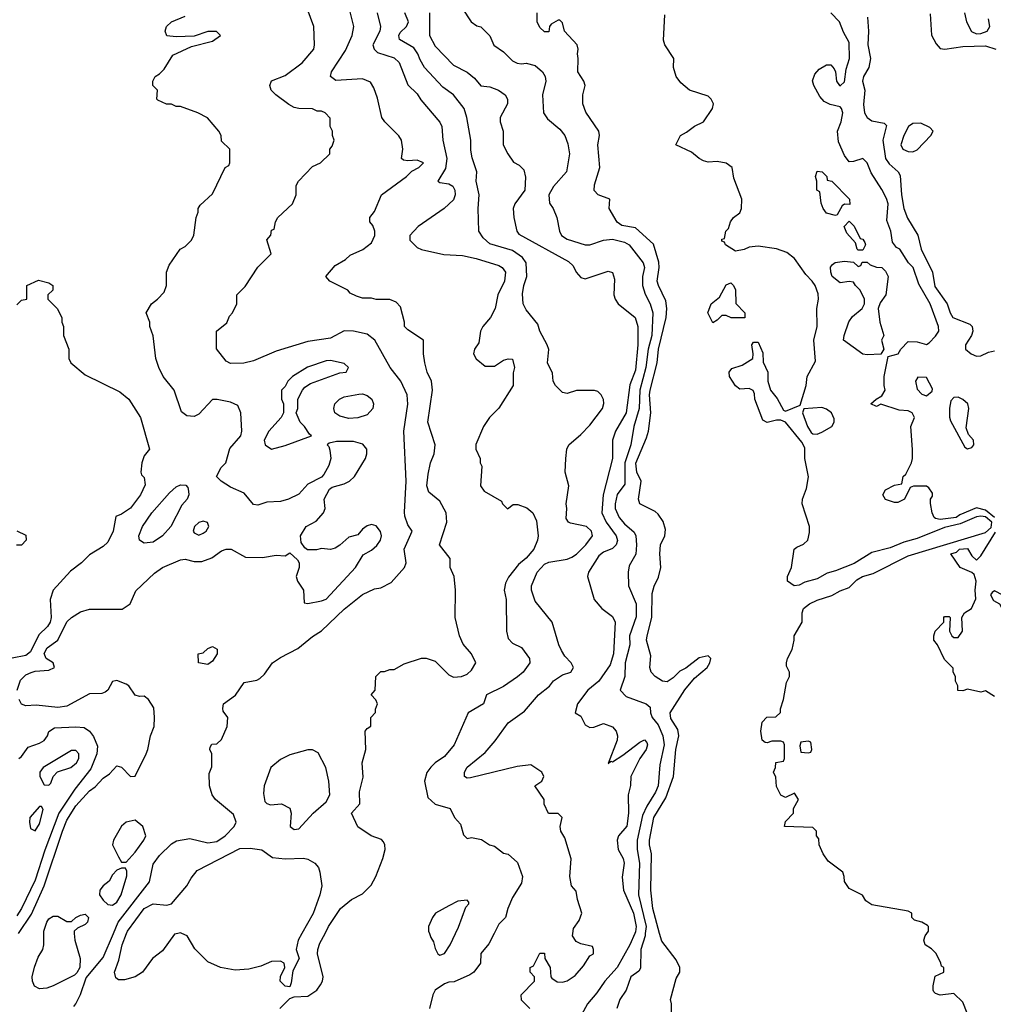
# Model space of a CAD drawing. Header units: inches. Extents: x 2348341 to 2479810, y 460419 to 613669.
# Tile 284 of 656: x 2352783 to 2357064, y 559688 to 564020. Entities that reach past the tile are written whole.
import ezdxf

# ---------------------------------------------------------------- set-up
doc = ezdxf.new("R2010")
doc.units = ezdxf.units.IN
doc.header["$MEASUREMENT"] = 0
doc.layers.add('C3555', color=7, linetype='Continuous')
doc.layers.add('C3556', color=7, linetype='Continuous')

msp = doc.modelspace()

# ---------------------------------------------------------------- linework, layer by layer
at = {"layer": 'C3555', "color": 2}
for points, elevation in [([(2353022.7, 560000), (2353024.9, 559970), (2353048, 559890), (2353046.8, 559850), (2353033.7, 559826.3), (2353023, 559817), (2352930, 559769.3), (2352901.1, 559758.9), (2352870, 559757), (2352847.6, 559767.6), (2352838.4, 559790), (2352837.6, 559810), (2352848, 559852), (2352863.6, 559896.4), (2352884, 559930), (2352888.7, 559950), (2352888.9, 560000)], 90), ([(2353021.2, 559678.8), (2353029.5, 559690.5), (2353050, 559732), (2353074.5, 559805.5), (2353150, 559894), (2353194.7, 560000)], 90), ([(2353477.3, 560000), (2353463, 559997), (2353410, 559924), (2353366, 559890), (2353322, 559830), (2353290.9, 559809.1), (2353243.6, 559796.4), (2353216.4, 559796.4), (2353204.7, 559804.7), (2353199, 559830), (2353218, 559882), (2353233.6, 559950), (2353252.5, 560000)], 86), ([(2354023.7, 560000), (2354006.8, 559970), (2353998, 559930), (2354011, 559890), (2353983.6, 559836.4), (2353976.9, 559783.1), (2353970, 559766), (2353950, 559768), (2353928, 559790), (2353929, 559811), (2353948, 559850), (2353946, 559870), (2353930, 559878), (2353890, 559877.2), (2353843.4, 559856.6), (2353790, 559842.7), (2353730, 559839.3), (2353666, 559850), (2353610, 559875.3), (2353552.9, 559932.9), (2353519, 559990), (2353496.1, 560000)], 86), ([(2353926, 559670), (2353970, 559714), (2353990, 559722), (2354050, 559724.7), (2354089.1, 559750.9), (2354105.6, 559774.4), (2354114, 559790), (2354117.2, 559810), (2354092.7, 559910), (2354093.2, 559930), (2354102.5, 559957.5), (2354125.2, 560000)], 86), ([(2354869, 560000), (2354845.6, 559954.4), (2354810, 559912), (2354809, 559870), (2354779, 559830), (2354762.5, 559817.5), (2354692.5, 559787.5), (2354670, 559786), (2354650, 559778.8), (2354609, 559750), (2354599, 559730), (2354584, 559670)], 82), ([(2354584.2, 560000), (2354590, 559982), (2354602.8, 559962.8), (2354610, 559934), (2354622, 559910), (2354630, 559904.7), (2354650, 559912), (2354675.3, 559950), (2354699.3, 560000)], 86), ([(2355026, 559670), (2354990, 559706), (2354988, 559730), (2355046, 559790), (2355046, 559810), (2355028, 559830), (2355028, 559850), (2355042, 559858), (2355070, 559914), (2355090, 559914), (2355092, 559890), (2355116, 559850), (2355118, 559810), (2355122.8, 559802.8), (2355146.8, 559786.8), (2355170, 559786), (2355190, 559791.3), (2355224.7, 559815.3), (2355262, 559858), (2355290, 559902), (2355306, 559910), (2355306, 559930), (2355302, 559942), (2355250, 559954), (2355230, 559965.2), (2355214, 559990), (2355215.2, 560000)], 78), ([(2355487, 560000), (2355466.3, 559950), (2355410, 559850.7), (2355355.1, 559790), (2355320.5, 559739.5), (2355279, 559690), (2355220.1, 559579.9)], 74), ([(2355533.7, 560000), (2355532.6, 559990), (2355514, 559930), (2355512.3, 559847.7), (2355505.6, 559834.4), (2355469.5, 559810), (2355449.5, 559750.5), (2355421.2, 559710), (2355409.2, 559670)], 70), ([(2355648.7, 559650), (2355648.7, 559690), (2355644, 559710), (2355670, 559802), (2355685.2, 559830), (2355686, 559850), (2355670, 559884), (2355606, 559966), (2355596.7, 560000)], 66), ([(2357070, 559475.3), (2357030, 559488), (2357009.1, 559509.1), (2356994, 559550), (2356953.2, 559610), (2356948.7, 559650), (2356930, 559698), (2356890, 559735.3), (2356830.9, 559729.1), (2356810, 559735.3), (2356803.2, 559743.2), (2356799, 559750), (2356799, 559770), (2356808.4, 559811.6), (2356846, 559830), (2356846, 559850), (2356836.4, 559856.4), (2356834, 559870), (2356812.5, 559912.5), (2356792.5, 559932.5), (2356764, 559950), (2356759, 559970), (2356765.2, 559990), (2356772.1, 560000)], 62)]:
    msp.add_lwpolyline(points, dxfattribs=dict(at, elevation=elevation))
at = {"layer": 'C3556', "color": 2}
for points, elevation in [([(2353194.7, 560000), (2353215.8, 560050), (2353352.9, 560227.1), (2353370, 560304.7), (2353397.1, 560342.9), (2353450, 560394), (2353471.8, 560408.2), (2353530, 560418.4), (2353610, 560399.5), (2353650, 560404.9), (2353686.6, 560430), (2353726, 560470), (2353734, 560490), (2353722.7, 560522.7), (2353643.7, 560590), (2353629.4, 560610), (2353617.2, 560650), (2353616.4, 560703.6), (2353627.3, 560732.7), (2353628, 560750), (2353628, 560790), (2353618, 560810), (2353620.4, 560819.6), (2353627.3, 560832.7), (2353650, 560834), (2353670, 560854), (2353695.3, 560910), (2353698, 560950), (2353678, 560978), (2353675.3, 560990), (2353679, 561010), (2353732, 561048), (2353770, 561104.7), (2353825.6, 561114.4), (2353838.6, 561121.4), (2353858.6, 561141.4), (2353894, 561190), (2353930, 561214.8), (2354005.6, 561254.4), (2354070, 561306.8), (2354110, 561330.8), (2354210, 561426.8), (2354290, 561490.8), (2354343.2, 561516.8), (2354370, 561521), (2354416.5, 561543.5), (2354475.3, 561610), (2354482, 561630), (2354473.2, 561690), (2354508, 561770), (2354490, 561798), (2354475.5, 561835.5), (2354474.2, 561854.2), (2354482, 561990), (2354472, 562210), (2354489.3, 562329.3), (2354486, 562370), (2354458, 562430), (2354412, 562490), (2354344, 562610), (2354310, 562637), (2354250, 562649.5), (2354210, 562651.8), (2354150, 562618.4), (2354050, 562603.7), (2353910, 562561.2), (2353810, 562519), (2353768.4, 562508.4), (2353710, 562508), (2353690, 562518), (2353648.4, 562571.6), (2353648, 562650), (2353692.9, 562687.1), (2353704.7, 562715.3), (2353718, 562730), (2353738, 562770), (2353738, 562810), (2353773.6, 562846.4), (2353830, 562932), (2353888, 562990), (2353868.9, 563051.1), (2353887.3, 563072.7), (2353890, 563094), (2353902, 563098), (2353908, 563130), (2353918, 563150), (2353982, 563210), (2353998, 563250), (2353998, 563290), (2354008, 563310), (2354070, 563374), (2354106, 563390), (2354146, 563430), (2354146, 563450), (2354156.4, 563463.6), (2354166, 563490), (2354158, 563510), (2354158, 563530), (2354148, 563550), (2354147.3, 563587.3), (2354126, 563610), (2354110, 563618), (2354090, 563618), (2354070, 563628), (2354010, 563628.7), (2353990, 563634), (2353966.3, 563646.3), (2353908.7, 563690), (2353888.7, 563710), (2353882, 563730), (2353890, 563751.3), (2353950, 563774), (2354024, 563830), (2354075.3, 563890), (2354079, 563910), (2354075.3, 563990), (2354036.5, 564096.5)], 90), ([(2354125.2, 560000), (2354141.2, 560030), (2354194, 560110), (2354242, 560150), (2354290, 560174.8), (2354327.5, 560212.5), (2354349.4, 560250), (2354379.3, 560330), (2354389, 560370), (2354388.7, 560390), (2354383.1, 560403.1), (2354374, 560414), (2354328, 560430), (2354270, 560468.7), (2354242, 560530), (2354278, 560570), (2354276.4, 560623.6), (2354292.7, 560687.3), (2354289.3, 560750.7), (2354304, 560810), (2354302, 560890), (2354310, 560902), (2354327.3, 560912.7), (2354326, 560950), (2354347.3, 560972.7), (2354347.3, 560987.3), (2354355.3, 561010), (2354348.4, 561028.4), (2354328, 561050), (2354346, 561070), (2354348, 561130), (2354370, 561152), (2354387.3, 561152.7), (2354410, 561162), (2354430, 561162), (2354473.6, 561186.4), (2354550, 561211.3), (2354570, 561211.3), (2354610, 561198), (2354670, 561138), (2354690, 561128), (2354726, 561130), (2354750, 561141), (2354770, 561158), (2354788.7, 561190), (2354768.7, 561230), (2354732.3, 561272.3), (2354717.2, 561310), (2354697.2, 561390), (2354699, 561510), (2354693.2, 561570), (2354675.3, 561610), (2354675.3, 561650), (2354629.2, 561710), (2354660.7, 561810), (2354657.6, 561850), (2354630, 561901.2), (2354582, 561942), (2354572.7, 561970), (2354578.9, 562021.1), (2354589.3, 562070), (2354605.2, 562110), (2354609.1, 562149.1), (2354577.2, 562250), (2354597.2, 562390), (2354594, 562430), (2354574, 562470), (2354564, 562510), (2354558, 562550), (2354558, 562610), (2354490, 562655.3), (2354475.3, 562670), (2354475.3, 562690), (2354457.2, 562757.2), (2354438, 562778), (2354410, 562788.7), (2354350, 562789), (2354330, 562795.3), (2354290, 562795.3), (2354263.1, 562803.1), (2354236.4, 562816.4), (2354226, 562830), (2354146, 562870), (2354128.7, 562890), (2354170, 562938), (2354215.5, 562964.5), (2354236, 562984), (2354291.5, 563008.5), (2354330, 563038.8), (2354344.5, 563070), (2354343.7, 563090), (2354334.8, 563114.8), (2354322, 563130), (2354322, 563150), (2354343.3, 563176.7), (2354374, 563250), (2354484, 563330), (2354506.3, 563353.7), (2354538, 563370), (2354558, 563390), (2354530, 563402), (2354490, 563399), (2354470, 563402), (2354462, 563410), (2354467, 563450), (2354461.2, 563490), (2354449.4, 563509.4), (2354388.7, 563570), (2354375.3, 563590), (2354355.5, 563675.5), (2354340.2, 563720.2), (2354325.2, 563745.2), (2354290, 563759.3), (2354173.2, 563753.2), (2354148.7, 563770), (2354153.2, 563790), (2354215.1, 563884.9), (2354245.1, 563950), (2354252, 563990), (2354226.6, 564090)], 86), ([(2354728.7, 564070), (2354768, 564010), (2354793.2, 563993.2), (2354810, 563988.7), (2354849.5, 563949.5), (2354868.3, 563908.3), (2354910, 563878), (2354950, 563839), (2354970, 563829.3), (2354990, 563826), (2355010, 563829.3), (2355050, 563818), (2355081.2, 563790), (2355092.7, 563770), (2355096, 563750), (2355081.2, 563690), (2355086, 563610), (2355104.1, 563584.1), (2355158.3, 563538.3), (2355179.3, 563510), (2355193.6, 563473.6), (2355200.7, 563430), (2355187, 563350), (2355130, 563286.8), (2355109.4, 563250), (2355112.9, 563212.9), (2355129, 563190), (2355145.2, 563150), (2355156, 563090), (2355165.2, 563070), (2355190, 563054.5), (2355270, 563029.6), (2355290.4, 563029.6), (2355350.4, 563049.6), (2355390, 563054.7), (2355441.7, 563041.7), (2355462.7, 563030), (2355524.5, 562950), (2355529.6, 562930), (2355521.6, 562890), (2355520.7, 562850), (2355533.1, 562813.1), (2355555.1, 562770), (2355566.3, 562730), (2355562, 562630), (2355545.8, 562570), (2355535.8, 562490), (2355509.8, 562390), (2355507.4, 562310), (2355483.1, 562230), (2355469.7, 562150), (2355443.5, 562070), (2355444, 561976), (2355410, 561931), (2355400.5, 561890), (2355401.3, 561870), (2355418.7, 561830), (2355441.8, 561801.8), (2355484.9, 561764.9), (2355491.5, 561750), (2355495.1, 561710), (2355491.5, 561668.5), (2355463.3, 561616.7), (2355458.4, 561590), (2355459.5, 561530), (2355493, 561450), (2355493.1, 561393.1), (2355464.7, 561310), (2355465.6, 561270), (2355445.7, 561190), (2355444.2, 561130), (2355422.7, 561070), (2355450, 561042.7), (2355538, 561010), (2355555.5, 560995.5), (2355557.2, 560970), (2355564, 560950), (2355590, 560917.2), (2355611.5, 560870), (2355617.4, 560830), (2355598.3, 560741.7), (2355589.7, 560650), (2355578.9, 560621.1), (2355540.3, 560559.7), (2355520.7, 560519.3), (2355498.5, 560410), (2355498.5, 560370), (2355508.6, 560310), (2355504.2, 560170), (2355537.2, 560030), (2355533.7, 560000)], 70), ([(2352771.6, 561070), (2352785.5, 561114.5), (2352810, 561137.6), (2352832.2, 561147.8), (2352850, 561153.4), (2352910, 561158.4), (2352936, 561170), (2352929, 561190), (2352899.3, 561210), (2352890, 561231.3), (2352903.8, 561256.2), (2352949.6, 561290.4), (2352990, 561371), (2353010, 561390.8), (2353050, 561414.8), (2353090, 561426.8), (2353233.2, 561426.8), (2353268, 561450), (2353292.9, 561507.1), (2353375.6, 561584.4), (2353410, 561610.5), (2353490, 561644), (2353510, 561647.3), (2353550, 561636.3), (2353584.1, 561635.9), (2353627, 561653), (2353670, 561682.8), (2353690, 561690.6), (2353712, 561690), (2353775.3, 561655.3), (2353850, 561654), (2353910, 561664.7), (2353950, 561662), (2353970, 561674), (2354003.6, 561643.6), (2354011.1, 561631.1), (2354011, 561610), (2353998, 561570), (2354004.7, 561550), (2354031.3, 561510), (2354034, 561454), (2354050, 561452), (2354110, 561462.8), (2354130, 561471), (2354259, 561610), (2354293.6, 561666.4), (2354330, 561686.8), (2354353.6, 561706.4), (2354369.2, 561730), (2354373.2, 561750), (2354369.1, 561769.1), (2354350, 561794), (2354330, 561799), (2354310, 561794), (2354290, 561779), (2354270, 561754), (2354230, 561744), (2354190, 561708.7), (2354170, 561695.3), (2354150, 561689), (2354110, 561694), (2354088.4, 561688.4), (2354048.4, 561688.4), (2354036.4, 561696.4), (2354020.4, 561720.4), (2354018, 561750), (2354042, 561790), (2354085.6, 561814.4), (2354119, 561850), (2354125.2, 561870), (2354121.2, 561910), (2354144.7, 561955.3), (2354156.5, 561963.5), (2354210, 561978), (2354233.2, 561990), (2354255.1, 562010), (2354302.7, 562090), (2354309.2, 562110), (2354309, 562130), (2354292, 562152), (2354250, 562163.7), (2354175.3, 562164.7), (2354143.6, 562156.4), (2354134, 562150), (2354142, 562142), (2354146.4, 562126.4), (2354150.5, 562089.5), (2354141.6, 562058.4), (2354120.7, 562019.3), (2354110, 562008), (2354050, 561977.2), (2354010, 561932.7), (2353964.7, 561910), (2353930, 561900.7), (2353870, 561898), (2353830, 561883.7), (2353810, 561886.6), (2353770, 561937.2), (2353710, 561964), (2353668, 561990), (2353648, 562010), (2353668.7, 562050), (2353689, 562070), (2353706.8, 562133.2), (2353755.3, 562190), (2353759, 562210), (2353755.3, 562290), (2353742, 562322), (2353710, 562337.2), (2353651.1, 562348.9), (2353630, 562348.7), (2353570, 562284), (2353550, 562274), (2353518, 562278), (2353494.6, 562294.6), (2353462, 562390), (2353414, 562450), (2353394, 562490), (2353381.2, 562530), (2353368.9, 562628.9), (2353355.3, 562670), (2353355.3, 562690), (2353338, 562730), (2353362, 562770), (2353388.7, 562790), (2353418, 562822), (2353428.7, 562850), (2353428, 562910), (2353440.4, 562939.6), (2353488.9, 563011.1), (2353510, 563022), (2353538, 563050), (2353548.4, 563071.6), (2353558, 563150), (2353567.3, 563172.7), (2353568, 563190), (2353576.4, 563203.6), (2353630, 563254), (2353686, 563370), (2353702, 563378), (2353706, 563390), (2353706, 563450), (2353670, 563486), (2353668, 563510), (2353658, 563530), (2353608.4, 563588.4), (2353566, 563610), (2353490, 563638), (2353470, 563638), (2353450, 563648), (2353428.4, 563648.4), (2353390, 563666), (2353386, 563670), (2353388, 563710), (2353368, 563730), (2353368, 563750), (2353378, 563770), (2353398, 563782), (2353417.6, 563802.4), (2353456.5, 563863.5), (2353538, 563902), (2353630, 563926), (2353666, 563950), (2353648, 563968), (2353610, 563968.7), (2353550, 563948), (2353470, 563944), (2353429.2, 563949.2), (2353422, 563970), (2353428.7, 563990), (2353450, 564011.3), (2353510, 564036)], 94), ([(2354354.5, 564050), (2354369.6, 563990), (2354365.6, 563970), (2354336.2, 563910), (2354340.9, 563890), (2354356.1, 563876.1), (2354430, 563851.6), (2354451.3, 563831.3), (2354490, 563734), (2354530, 563694), (2354547.2, 563667.2), (2354630, 563568.7), (2354639.3, 563550), (2354643.7, 563490), (2354661.3, 563410), (2354654.7, 563365.3), (2354622, 563310), (2354630, 563304), (2354670, 563298), (2354687.2, 563287.2), (2354696.2, 563270), (2354697.6, 563250), (2354690, 563226.8), (2354649, 563190), (2354535.3, 563110), (2354498, 563070), (2354498, 563050), (2354530, 563018), (2354549, 563009), (2354647, 562987), (2354730, 562982.9), (2354789.6, 562969.6), (2354890, 562938), (2354904, 562930), (2354919.3, 562910), (2354914.5, 562870), (2354885.2, 562810), (2354874, 562750), (2354853.2, 562710), (2354819, 562670), (2354809, 562650), (2354802, 562598), (2354782, 562570), (2354778, 562550), (2354790, 562528), (2354830, 562495.3), (2354870, 562495.3), (2354910, 562522), (2354930, 562528), (2354950, 562526), (2354959, 562490), (2354952.9, 562467.1), (2354952.3, 562410), (2354890, 562311.3), (2354848.7, 562270), (2354822, 562230), (2354789, 562151), (2354788.7, 562130), (2354808, 562090), (2354808, 562070), (2354815.3, 562055.3), (2354809, 561970), (2354825.2, 561945.2), (2354902, 561902), (2354906, 561890), (2354928.4, 561868.4), (2354952.7, 561887.3), (2354972.7, 561887.3), (2355012.1, 561872.1), (2355039, 561850), (2355054.8, 561814.8), (2355062, 561750), (2355059.5, 561730), (2355042.9, 561690), (2355010, 561650.5), (2354976.2, 561623.8), (2354932.3, 561567.7), (2354919.3, 561540.7), (2354913.2, 561510), (2354921.2, 561470), (2354922.7, 561330), (2354930, 561298), (2354950, 561277.2), (2354990, 561258), (2355024, 561210), (2355025.2, 561190), (2354996, 561150), (2354971.5, 561128.5), (2354910, 561086.8), (2354835.3, 561050), (2354822, 561010), (2354755.3, 560970), (2354692.7, 560830), (2354650, 560778.8), (2354609.4, 560750.6), (2354590, 560731.3), (2354572.5, 560707.5), (2354562.7, 560670), (2354578, 560598), (2354610, 560569.2), (2354675.3, 560550), (2354695.3, 560510), (2354721.2, 560481.2), (2354734.6, 560434.6), (2354750, 560418), (2354770, 560422), (2354812.9, 560412.9), (2354848.7, 560390), (2354870, 560384), (2354910, 560354), (2354930, 560349), (2354972.3, 560312.3), (2354993.2, 560250), (2354990, 560222), (2354950, 560158), (2354929.4, 560110), (2354919, 560070), (2354890, 560041), (2354869, 560000)], 82), ([(2355215.2, 560000), (2355218, 560022), (2355243.1, 560056.9), (2355255.3, 560090), (2355235.3, 560150), (2355230, 560186), (2355208.7, 560210), (2355202, 560250), (2355208.4, 560328.4), (2355180.2, 560420.2), (2355162, 560450), (2355159, 560470), (2355168, 560510), (2355150, 560528), (2355107.3, 560527.3), (2355088.9, 560568.9), (2355088.7, 560590), (2355048, 560650), (2355078, 560670), (2355088, 560690), (2355078, 560710), (2355030, 560741.2), (2354970, 560734.5), (2354765.2, 560685.2), (2354750, 560684), (2354738, 560690), (2354739, 560710), (2354750, 560731), (2354830, 560796), (2354873, 560847), (2354930, 560926.8), (2355002.4, 560977.6), (2355064, 561050), (2355112.1, 561087.9), (2355130, 561111), (2355170, 561138), (2355206, 561150), (2355218, 561170), (2355208, 561190), (2355180.2, 561220.2), (2355164.8, 561244.8), (2355153.2, 561270), (2355124, 561370), (2355050, 561462), (2355033.2, 561510), (2355032.7, 561530), (2355058, 561590), (2355090, 561624), (2355110, 561633.4), (2355190, 561646), (2355210, 561655.5), (2355231.1, 561668.9), (2355272.3, 561710), (2355301.2, 561750), (2355297.2, 561770), (2355275.3, 561790), (2355204.5, 561804.5), (2355195.3, 561810), (2355186, 561826), (2355189.3, 561870), (2355186, 561890), (2355197.2, 561970), (2355181.2, 562030), (2355183.7, 562090), (2355189.2, 562130), (2355197.2, 562150), (2355250, 562194.8), (2355290, 562236), (2355346, 562310), (2355352, 562332), (2355349.3, 562349.3), (2355339, 562370), (2355324.7, 562384.7), (2355310, 562389), (2355230.9, 562389.1), (2355190, 562375.1), (2355170, 562379.3), (2355139.3, 562410), (2355129.2, 562430), (2355125.6, 562465.6), (2355104, 562510), (2355108.9, 562568.9), (2355102, 562590), (2355069.3, 562650), (2355061.2, 562681.2), (2355010, 562744), (2354997.2, 562770), (2354993.6, 562813.6), (2354999.3, 562850), (2355012.7, 562890), (2355009.5, 562950), (2354993.9, 562973.9), (2354950, 563005.1), (2354850, 563034.5), (2354820.1, 563060.1), (2354802, 563090), (2354798, 563190), (2354802.7, 563250), (2354789.2, 563310), (2354793.2, 563350), (2354772.5, 563412.5), (2354766, 563446), (2354766.6, 563490), (2354749.4, 563590), (2354737, 563630), (2354690, 563689.4), (2354643.3, 563723.3), (2354562.7, 563810), (2354543, 563843), (2354534, 563870), (2354516.2, 563896.2), (2354452.3, 563932.3), (2354449.4, 563950), (2354456.2, 563963.8), (2354484, 563990), (2354491.8, 564010), (2354476, 564050)], 78), ([(2354585.1, 564050), (2354584, 563950), (2354610, 563904), (2354690, 563819.3), (2354750, 563789.2), (2354783.2, 563763.2), (2354810, 563728.7), (2354850, 563724), (2354888, 563710), (2354918, 563690), (2354928, 563670), (2354928, 563650), (2354895.3, 563590), (2354895.3, 563570), (2354909.2, 563529.2), (2354909.3, 563469.3), (2354928.7, 563430), (2354953.6, 563393.6), (2354979.3, 563379.3), (2354999.3, 563359.3), (2355006.8, 563326.8), (2355003.6, 563270), (2354959.3, 563210), (2354953.2, 563190), (2354956, 563150), (2354969.3, 563090), (2354977, 563077), (2355196.6, 562956.6), (2355217, 562937), (2355229.5, 562909.5), (2355250, 562885.2), (2355270, 562879.3), (2355370, 562914), (2355390, 562908), (2355398.6, 562878.6), (2355396, 562810), (2355401.2, 562790), (2355414, 562770), (2355489.2, 562710), (2355500.7, 562670), (2355501.3, 562590), (2355490, 562478), (2355466.3, 562413.7), (2355449.6, 562290.4), (2355402.7, 562210), (2355389.5, 562170.5), (2355389.5, 562090), (2355347.8, 561930), (2355343, 561850), (2355361.3, 561810), (2355405.1, 561750), (2355411.6, 561728.4), (2355406, 561710), (2355390, 561694), (2355350, 561677.1), (2355330, 561660.7), (2355284, 561590), (2355279, 561570), (2355308.7, 561470), (2355342, 561430), (2355390, 561394), (2355400.9, 561370), (2355394.3, 561230), (2355378.7, 561181.3), (2355330, 561110.7), (2355280.9, 561070), (2355235.3, 561010), (2355226, 560970), (2355250, 560955.3), (2355270, 560918), (2355290, 560906), (2355308, 560908), (2355350, 560924), (2355390, 560909), (2355405.2, 560890), (2355411.8, 560870), (2355409.3, 560850), (2355370, 560748), (2355382, 560758), (2355390, 560755.3), (2355435.6, 560784.4), (2355510, 560842), (2355530, 560852), (2355540.2, 560840.2), (2355542.7, 560830), (2355537, 560810), (2355509.2, 560770), (2355469.4, 560690.6), (2355468.4, 560651.6), (2355459, 560610), (2355459.5, 560530), (2355451.9, 560471.9), (2355416, 560430), (2355409.3, 560410), (2355415.1, 560370), (2355436, 560330), (2355440.9, 560310), (2355432.1, 560247.9), (2355438, 560190), (2355481.7, 560090), (2355494.2, 560030), (2355490, 560007.3), (2355487, 560000)], 74), ([(2355596.7, 560000), (2355566.6, 560110), (2355557.6, 560190), (2355561.6, 560350), (2355552, 560390), (2355551.8, 560410), (2355571.8, 560510), (2355623.3, 560596.7), (2355658, 560690), (2355667.4, 560810), (2355680.5, 560870), (2355677.2, 560897.3), (2355645.9, 560945.9), (2355643.6, 560970), (2355708.2, 561071.8), (2355750, 561122.8), (2355805.2, 561170), (2355817.2, 561190), (2355822, 561210), (2355810, 561222), (2355770, 561212.3), (2355712.1, 561167.9), (2355686.1, 561153.9), (2355655.8, 561124.2), (2355630, 561107), (2355609.7, 561109.7), (2355577.2, 561130), (2355559.3, 561150), (2355553.2, 561170), (2355558, 561222), (2355539.3, 561290), (2355541.2, 561310), (2355562, 561390), (2355564.5, 561495.5), (2355572.7, 561527.3), (2355592.1, 561567.9), (2355602.7, 561610), (2355598, 561670), (2355601.2, 561710), (2355619.5, 561750), (2355622.5, 561777.5), (2355612.6, 561812.6), (2355590, 561845.1), (2355576.4, 561856.4), (2355509.3, 561890), (2355503.6, 561910), (2355515.1, 561990), (2355496.9, 562030), (2355491.5, 562068.5), (2355539.3, 562180.7), (2355547.3, 562210), (2355558.4, 562290), (2355552.6, 562370), (2355555.1, 562390), (2355585.4, 562510), (2355591.5, 562570), (2355625.1, 562710), (2355628, 562750), (2355623.3, 562783.3), (2355591.5, 562850), (2355586.6, 562870), (2355594.7, 562930), (2355592.9, 562952.9), (2355570, 563032.3), (2355490, 563103.7), (2355430, 563115.1), (2355410, 563129.3), (2355375.3, 563190), (2355378, 563230), (2355326, 563250), (2355308.9, 563268.9), (2355310, 563294), (2355333.2, 563370), (2355325.2, 563470), (2355332.7, 563510), (2355329.2, 563530), (2355272.5, 563612.5), (2355259, 563650), (2355259, 563690), (2355268.7, 563730), (2355264, 563750), (2355237.2, 563790), (2355239, 563850), (2355235.3, 563870), (2355239, 563890), (2355234, 563910), (2355179, 563970), (2355170, 564006), (2355158, 564018), (2355150, 564018), (2355119.6, 564000.4), (2355112, 563990), (2355110, 563966), (2355090, 563966), (2355070, 563986), (2355058, 564010), (2355058, 564050)], 66), ([(2356772.1, 560000), (2356779, 560010), (2356779, 560030), (2356775.1, 560035.1), (2356750, 560049.2), (2356718, 560058), (2356706, 560070), (2356706, 560090), (2356690, 560098), (2356530, 560126), (2356503.1, 560143.1), (2356488.4, 560168.4), (2356430, 560198), (2356409.3, 560229.3), (2356408.7, 560250), (2356402, 560270), (2356338, 560318), (2356315.3, 560350), (2356298, 560390), (2356296.4, 560416.4), (2356286, 560430), (2356286, 560450), (2356270, 560466), (2356146, 560470), (2356150, 560492), (2356186, 560530), (2356186, 560550), (2356208, 560590), (2356190, 560618), (2356150, 560598), (2356130, 560608.7), (2356110, 560646), (2356107.3, 560687.3), (2356098, 560710), (2356106, 560730), (2356107.3, 560752.7), (2356142, 560758), (2356146, 560770), (2356146, 560830), (2356142, 560842), (2356130, 560846), (2356090, 560846), (2356070, 560838), (2356060.4, 560840.4), (2356048, 560850), (2356042, 560890), (2356048, 560930), (2356068.9, 560951.1), (2356107.3, 560952.7), (2356128, 560972), (2356128, 560988), (2356141.2, 561030), (2356155.3, 561104.7), (2356168, 561130), (2356168, 561150), (2356155.3, 561175.3), (2356154, 561190), (2356159, 561210), (2356179, 561250), (2356188.7, 561290), (2356188, 561310), (2356223.7, 561370), (2356224.2, 561410), (2356230, 561430.4), (2356256, 561450), (2356290, 561466.4), (2356353.4, 561486.6), (2356390, 561506.8), (2356430, 561522), (2356464.7, 561555.3), (2356489.4, 561570), (2356536.4, 561583.6), (2356690, 561661.6), (2357030, 561764.6), (2357054.6, 561785.4), (2357058.3, 561810), (2357030, 561833.5), (2357010, 561836.3), (2356990, 561832.7), (2356918.1, 561801.9), (2356850, 561786), (2356730, 561737.2), (2356670, 561722.2), (2356610, 561696.8), (2356530, 561675.8), (2356452.5, 561627.5), (2356370, 561595.1), (2356334.2, 561585.8), (2356290, 561560.4), (2356235.1, 561544.9), (2356210, 561532.3), (2356188, 561530), (2356159, 561550), (2356159, 561570), (2356177.2, 561610), (2356188.7, 561690), (2356200.2, 561699.8), (2356230, 561712), (2356248, 561730), (2356256.5, 561763.5), (2356255.1, 561790), (2356222.9, 561890), (2356224.5, 561910), (2356242, 561958), (2356251.4, 562008.6), (2356235.1, 562090), (2356236, 562136), (2356222, 562162), (2356150, 562248.7), (2356130, 562258), (2356110, 562258), (2356070, 562248), (2356050, 562258), (2356015.3, 562350), (2356014.6, 562374.6), (2356008.4, 562388.4), (2355990, 562398), (2355950, 562395.3), (2355930, 562408.7), (2355904, 562450), (2355902, 562470), (2355914.6, 562485.4), (2355960.2, 562499.8), (2356006, 562530), (2356008, 562550), (2356002, 562590), (2356010, 562602), (2356030, 562602), (2356050, 562554), (2356052.7, 562512.7), (2356072, 562470), (2356072, 562430), (2356084.7, 562390), (2356113.2, 562353.2), (2356142, 562302), (2356150, 562298), (2356215.3, 562324.7), (2356241.2, 562410), (2356245.2, 562450), (2356282.7, 562517.3), (2356275.6, 562610), (2356289.6, 562670), (2356287.6, 562750), (2356295.1, 562790), (2356294.5, 562814.5), (2356280.7, 562850), (2356267.3, 562870), (2356239.5, 562899.5), (2356190, 562969.6), (2356155.8, 562995.8), (2356110, 563011.6), (2356030, 563023.7), (2355990, 563019.3), (2355968.9, 563008.9), (2355930, 563002), (2355886, 563030), (2355882, 563042), (2355870, 563046), (2355870, 563054), (2355882, 563058), (2355888, 563090), (2355899, 563101), (2355908.7, 563130), (2355922, 563150), (2355949.1, 563170.9), (2355957.2, 563190), (2355958, 563230), (2355923.2, 563323.2), (2355915.3, 563370), (2355889.3, 563389.3), (2355850, 563396), (2355810, 563393.2), (2355790, 563399), (2355770, 563409), (2355736.6, 563436.6), (2355668.7, 563470), (2355688, 563510), (2355715.5, 563524.5), (2355750, 563551), (2355789.1, 563570.9), (2355829, 563630), (2355833.2, 563650), (2355824, 563670), (2355810, 563684), (2355728.7, 563710), (2355690, 563742), (2355669.5, 563769.5), (2355657.2, 563810), (2355659, 563850), (2355619, 563910), (2355614, 563930), (2355619, 564041)], 62), ([(2357069.9, 561829.9), (2357030, 561861.6), (2356990, 561873.2), (2356917.6, 561842.4), (2356901, 561830), (2356830, 561821.3), (2356810, 561825.1), (2356803.7, 561830), (2356796, 561850), (2356788.4, 561891.6), (2356788, 561910), (2356796.4, 561923.6), (2356796.4, 561936.4), (2356780.4, 561960.4), (2356770, 561968), (2356712.7, 561967.3), (2356698, 561962), (2356674, 561910), (2356643.6, 561896.4), (2356630, 561895.3), (2356590, 561908.7), (2356578, 561930), (2356590, 561952), (2356630, 561972), (2356662, 561978), (2356668, 562010), (2356679, 562021), (2356704, 562070), (2356709, 562090), (2356708.9, 562128.9), (2356702, 562230), (2356718, 562270), (2356708, 562290), (2356690, 562299), (2356650, 562302), (2356570, 562328), (2356550, 562318), (2356526, 562330), (2356549.1, 562350.9), (2356574.6, 562365.4), (2356588.7, 562390), (2356584, 562410), (2356584, 562450), (2356602, 562538), (2356646, 562550), (2356658, 562570), (2356690, 562604.7), (2356730, 562602.8), (2356770, 562591), (2356782, 562598), (2356810, 562627.3), (2356824.5, 562650), (2356823.6, 562670), (2356786.4, 562770), (2356737.2, 562857.2), (2356712.4, 562930), (2356691.3, 562950), (2356653.2, 563010), (2356638, 563018), (2356620.9, 563040.9), (2356614, 563090), (2356596.6, 563136.6), (2356601.4, 563210), (2356594.1, 563234.1), (2356573.5, 563273.5), (2356526.4, 563346.4), (2356509.3, 563390), (2356490, 563409.3), (2356450, 563396), (2356430, 563394), (2356410, 563422), (2356382.9, 563482.9), (2356379.6, 563530), (2356395.1, 563570), (2356402.4, 563610), (2356396.2, 563630), (2356390, 563636.2), (2356347.1, 563647.1), (2356320.7, 563660.7), (2356302, 563682), (2356275.1, 563730), (2356269.3, 563750.7), (2356279, 563781), (2356298, 563802), (2356330, 563822), (2356350, 563820.7), (2356363.9, 563803.9), (2356370.5, 563790), (2356374.9, 563750), (2356388, 563730), (2356391, 563729), (2356410, 563747.3), (2356417.2, 563802.8), (2356431.9, 563850), (2356430, 563919), (2356404.9, 563964.9), (2356387.3, 564010), (2356349.6, 564050)], 58), ([(2356511.4, 564031.4), (2356514.9, 563970), (2356511.7, 563910), (2356523.6, 563850), (2356516.9, 563810), (2356492.8, 563770), (2356489.2, 563750), (2356499.5, 563710), (2356492.8, 563647.2), (2356498, 563610), (2356510, 563590.3), (2356530, 563575.5), (2356584.4, 563564.4), (2356595.1, 563555.1), (2356577.8, 563490), (2356590.2, 563410), (2356606, 563386), (2356645.5, 563350), (2356655.2, 563335.2), (2356659.7, 563250), (2356670.2, 563190), (2356686.7, 563146.7), (2356732, 563072), (2356747.6, 563010), (2356796.9, 562910), (2356806.5, 562846.5), (2356861.1, 562770), (2356874.4, 562730), (2356886, 562710), (2356960.7, 562680.7), (2356971, 562670), (2356973.4, 562650), (2356967.7, 562630), (2356942, 562590), (2356941.6, 562570), (2356966.8, 562550), (2356990, 562540.4), (2357010, 562540.5), (2357043, 562557), (2357070, 562563.8)], 58), ([(2356785.9, 564045.8), (2356791.8, 563951.8), (2356813.4, 563913.4), (2356830, 563894), (2356850.5, 563890.5), (2356930, 563901.6), (2357030, 563905.5), (2357074.8, 563890)], 62), ([(2356938, 564050), (2356946, 564010), (2356968.3, 563968.3), (2356990, 563958), (2357010, 563959.3), (2357037.2, 563970), (2357049.2, 563990), (2357043.1, 564023.1)], 66), ([(2352770, 562766), (2352790, 562786), (2352814, 562790), (2352814, 562850), (2352865.4, 562874.6), (2352910, 562862), (2352928, 562850), (2352928, 562830), (2352906, 562810), (2352906, 562790), (2352948, 562750), (2352968, 562710), (2352968, 562690), (2352975.3, 562670), (2352975.3, 562630), (2352998, 562570), (2352998, 562530), (2353008, 562510), (2353070, 562458), (2353223.1, 562383.1), (2353262, 562350), (2353314, 562270), (2353354, 562130), (2353330, 562102), (2353319, 562070), (2353315.3, 562030), (2353318, 562018), (2353330, 562006), (2353333.6, 561973.6), (2353313.2, 561930), (2353270, 561871.3), (2353230, 561844.7), (2353205.2, 561834.8), (2353193.2, 561770), (2353170, 561721), (2353150, 561702.8), (2353090, 561666), (2353054, 561630), (2353005.8, 561594.2), (2352929.2, 561510), (2352916, 561470), (2352921.6, 561390), (2352916.9, 561370), (2352904.5, 561350), (2352866.3, 561313.7), (2352830, 561239.3), (2352810, 561222.4), (2352749.5, 561210.5)], 98), ([(2352770, 561772), (2352810, 561752), (2352811, 561730), (2352790, 561708.7), (2352769, 561709)], 98), ([(2357070, 561042), (2357030, 561068), (2357010, 561062), (2356950, 561075.3), (2356930, 561068), (2356908.7, 561068.7), (2356908, 561090), (2356898, 561110), (2356898, 561130), (2356888, 561150), (2356887.3, 561167.3), (2356850, 561206), (2356818, 561270), (2356802, 561290), (2356802, 561310), (2356808.7, 561330), (2356846, 561370), (2356846, 561390), (2356850, 561394), (2356870, 561394), (2356874, 561390), (2356872, 561330), (2356882, 561310), (2356890, 561302), (2356910, 561302), (2356928, 561330), (2356926, 561390), (2356938, 561410), (2356968, 561430), (2356987.3, 561472.7), (2356984, 561510), (2356989, 561550), (2356979.3, 561579.3), (2356970, 561588.7), (2356918, 561610), (2356878, 561670), (2356902, 561678), (2356915.3, 561690), (2356950, 561694), (2356970, 561662), (2356990, 561642), (2357010, 561662), (2357073.9, 561766.1)], 58), ([(2352776.6, 560000), (2352834.7, 560085.3), (2352889.8, 560210.2), (2352970, 560450.6), (2352990, 560498), (2353030, 560561.6), (2353090, 560628.2), (2353114.6, 560645.4), (2353150, 560682.8), (2353178, 560702), (2353210, 560738), (2353230, 560731.3), (2353270, 560691.3), (2353290, 560692), (2353338, 560790), (2353346.6, 560810), (2353357.2, 560870), (2353373.2, 560910), (2353376, 560950), (2353372.1, 560992.1), (2353348.7, 561030), (2353330, 561044), (2353310, 561042), (2353290, 561048), (2353262, 561090), (2353250, 561097.2), (2353210, 561112.7), (2353190.8, 561109.2), (2353170.8, 561070), (2353159, 561061), (2353143.8, 561056.2), (2353090, 561054), (2352990, 560999.5), (2352950, 560994), (2352854.9, 561005.1), (2352810, 561000.9), (2352790, 561009.3), (2352779.6, 561030)], 94), ([(2352778, 560770), (2352790, 560779), (2352819.8, 560820.2), (2352870, 560837.2), (2352890, 560849.2), (2352904.7, 560870), (2352911, 560889), (2352936, 560904), (2353030, 560909.5), (2353066, 560906), (2353089.4, 560889.4), (2353107, 560867), (2353124.5, 560824.5), (2353122.4, 560790), (2353095.4, 560724.6), (2353024.8, 560635.2), (2352955.1, 560530), (2352893.7, 560366.3), (2352850, 560234), (2352790.7, 560109.3), (2352770, 560078)], 98), ([(2353252.5, 560000), (2353256.2, 560010), (2353330, 560110.5), (2353370, 560130.5), (2353430, 560124), (2353449.4, 560130.6), (2353517.2, 560210), (2353536.5, 560243.5), (2353563.2, 560276.8), (2353750, 560373.4), (2353795.9, 560375.9), (2353847.3, 560367.3), (2353893.7, 560333.7), (2353950, 560327.7), (2354030, 560330.6), (2354050, 560327.3), (2354081, 560310), (2354096, 560290), (2354102.8, 560270), (2354110.8, 560210), (2354102.8, 560170), (2354072.8, 560087.2), (2354023.7, 560000)], 86), ([(2354699.3, 560000), (2354712.5, 560027.5), (2354744.7, 560115.3), (2354758, 560130), (2354758, 560138), (2354750, 560146), (2354710, 560142), (2354670, 560122), (2354611.1, 560088.9), (2354598, 560070), (2354581, 560030), (2354581, 560010), (2354584.2, 560000)], 86), ([(2352888.9, 560000), (2352889, 560010), (2352901.2, 560050), (2352910, 560064.7), (2352930, 560076), (2352950, 560076), (2352990, 560052), (2353010, 560052), (2353029.3, 560070.7), (2353050, 560081), (2353070, 560084.7), (2353084.7, 560070), (2353081, 560050), (2353070, 560039), (2353036, 560024), (2353022, 560010), (2353022.7, 560000)], 90), ([(2353496.1, 560000), (2353490, 560002.7), (2353477.3, 560000)], 86)]:
    msp.add_lwpolyline(points, dxfattribs=dict(at, elevation=elevation))
for points, elevation in [([(2356745.2, 563565.2), (2356710, 563562.7), (2356691, 563550), (2356671, 563510), (2356658, 563470), (2356666, 563450), (2356690, 563440.5), (2356710, 563438), (2356730, 563447.7), (2356789.2, 563510), (2356799, 563530), (2356785.6, 563545.6)], 62), ([(2356432.7, 563207.3), (2356410, 563208), (2356399.6, 563200.4), (2356378, 563162), (2356370, 563158), (2356330, 563169), (2356315.3, 563190), (2356307.3, 563212.7), (2356302, 563262), (2356288, 563270), (2356288, 563310), (2356282, 563330), (2356290, 563354), (2356312, 563350), (2356332, 563330), (2356334, 563314), (2356354, 563310), (2356432, 563230)], 58), ([(2356470, 563006), (2356466, 563010), (2356458, 563038), (2356420.4, 563080.4), (2356408, 563110), (2356430, 563134), (2356451.6, 563111.6), (2356478, 563058), (2356490, 563054), (2356499.6, 563039.6), (2356502, 563030), (2356490, 563006)], 58), ([(2356470, 562934), (2356482, 562938), (2356487.3, 562952.7), (2356510, 562954), (2356522, 562942), (2356550, 562931.3), (2356574, 562930), (2356590, 562914), (2356602, 562890), (2356591, 562810), (2356566, 562774), (2356558, 562750), (2356564.7, 562690), (2356582, 562630), (2356572, 562610), (2356582, 562570), (2356570, 562548.7), (2356510, 562545.2), (2356490, 562549.2), (2356406, 562610), (2356408, 562630), (2356429.3, 562690.7), (2356445.2, 562714.8), (2356488, 562750), (2356498, 562770), (2356498, 562790), (2356478, 562830), (2356458, 562850), (2356450, 562866), (2356430, 562868), (2356390, 562862), (2356355.3, 562890), (2356349, 562910), (2356348.9, 562931.1), (2356356.4, 562943.6), (2356368.4, 562951.6), (2356410, 562958), (2356450, 562954)], 58), ([(2355971.6, 562708.4), (2355911.1, 562708.9), (2355890, 562718), (2355870, 562718), (2355850, 562698), (2355830, 562686), (2355809.2, 562730), (2355824, 562770), (2355860.4, 562799.6), (2355890, 562854), (2355910, 562862), (2355922, 562850), (2355931, 562831), (2355931.3, 562771.3), (2355970.9, 562730.9)], 62), ([(2354150, 562521.2), (2354130, 562519.3), (2354048.1, 562491.9), (2353982, 562450), (2353962, 562430), (2353950, 562406), (2353934, 562390), (2353934, 562350), (2353942, 562330), (2353942, 562290), (2353932, 562270), (2353878, 562210), (2353858, 562170), (2353862, 562150), (2353890, 562131.3), (2353950, 562147.3), (2354066, 562190), (2354056.4, 562196.4), (2354035.3, 562230), (2354015.3, 562250), (2353998, 562290), (2354006, 562310), (2354006, 562350), (2354026, 562390), (2354036.4, 562403.6), (2354061.2, 562418.8), (2354190, 562466.8), (2354218, 562470), (2354228, 562490), (2354210, 562508)], 94), ([(2356732.7, 562447.3), (2356722, 562430), (2356730, 562394), (2356750, 562372), (2356770, 562364.7), (2356794.6, 562385.4), (2356796.4, 562396.4), (2356770, 562446)], 58), ([(2354230, 562266), (2354190, 562275.3), (2354169, 562290), (2354164, 562310), (2354169, 562330), (2354188.7, 562350), (2354210, 562360.7), (2354273.2, 562373.2), (2354290, 562373.4), (2354310, 562366.8), (2354330.8, 562350), (2354338.8, 562330), (2354334.8, 562310), (2354310, 562281.2), (2354270, 562269.2)], 90), ([(2356910, 562359), (2356890, 562358), (2356876.9, 562343.1), (2356871.1, 562311.1), (2356870.9, 562270.9), (2356875.3, 562255.3), (2356939.6, 562139.6), (2356950, 562132), (2356970, 562138), (2356979, 562150), (2356977.2, 562170), (2356955.5, 562195.5), (2356945.2, 562225.2), (2356957, 562310), (2356952, 562330), (2356930, 562349.2)], 58), ([(2356310, 562313.2), (2356231.6, 562308.4), (2356224.7, 562290), (2356246.8, 562230), (2356263.4, 562203.4), (2356270, 562198.8), (2356290, 562197.3), (2356310, 562205.5), (2356354.5, 562230), (2356364.5, 562250), (2356364.1, 562264.1), (2356352.7, 562290), (2356330, 562306)], 62), ([(2353330, 561717.2), (2353309, 561730), (2353306, 561750), (2353322.7, 561790), (2353363.7, 561850), (2353441.5, 561938.5), (2353470, 561964.7), (2353490, 561974), (2353512.7, 561972.7), (2353522, 561962), (2353525.4, 561945.4), (2353526, 561930), (2353518.8, 561910), (2353495.2, 561884.8), (2353447.3, 561790), (2353410, 561749.3), (2353370, 561722)], 94), ([(2353590, 561813.2), (2353570, 561808.7), (2353551.3, 561790), (2353546, 561770), (2353550, 561762), (2353570, 561752), (2353590, 561761), (2353602, 561770), (2353614, 561790), (2353608.4, 561808.4)], 98), ([(2357070, 561508), (2357059.6, 561500.4), (2357052, 561490), (2357065.4, 561465.4), (2357092, 561450), (2357111.6, 561411.6), (2357112, 561390), (2357150, 561372), (2357170, 561374), (2357174, 561386), (2357170, 561406), (2357142, 561470)], 58), ([(2353610, 561184), (2353568.7, 561190), (2353568, 561230), (2353590, 561234), (2353610, 561254), (2353630, 561262), (2353650.9, 561250.9), (2353650.8, 561230), (2353630, 561198)], 90), ([(2356250, 560846), (2356218, 560842), (2356214, 560826), (2356218, 560798), (2356250, 560794), (2356262, 560798), (2356266, 560810), (2356262, 560842)], 62), ([(2353030, 560805.2), (2353010, 560805.2), (2352886, 560730), (2352871.3, 560710), (2352871.3, 560690), (2352890, 560654), (2352910, 560652), (2352919, 560661), (2352929.1, 560690.9), (2352948.7, 560711.3), (2353008, 560730), (2353032.3, 560750), (2353042.7, 560770), (2353042.7, 560790)], 102), ([(2354070, 560808), (2354050, 560808), (2353970, 560785.2), (2353930, 560765.2), (2353886.8, 560730), (2353857.3, 560650), (2353855.3, 560615.3), (2353861, 560581), (2353870, 560572), (2353886, 560566), (2353934, 560570), (2353970.6, 560550.6), (2353976, 560530), (2353972, 560470), (2353990, 560458), (2354010, 560461), (2354073.2, 560530), (2354130, 560578.8), (2354146, 560610), (2354142.7, 560670), (2354128.7, 560730), (2354094.6, 560794.6)], 90), ([(2352878, 560558), (2352870, 560558), (2352827.3, 560510), (2352824.9, 560490), (2352830, 560462), (2352850, 560451.3), (2352870, 560482), (2352886, 560546)], 102), ([(2353290, 560498), (2353250, 560489.2), (2353230, 560472.7), (2353194.8, 560410), (2353191.3, 560390), (2353216.9, 560336.9), (2353230, 560314), (2353250, 560314), (2353290, 560358), (2353329, 560410), (2353337.2, 560430), (2353324, 560470)], 94), ([(2353230, 560288), (2353210, 560278), (2353190, 560258), (2353176, 560230), (2353150, 560209), (2353134.8, 560190), (2353134, 560170), (2353150, 560146.8), (2353170, 560127.3), (2353190, 560124.9), (2353210, 560137.3), (2353229.4, 560170), (2353253.2, 560253.2), (2353253.6, 560273.6), (2353247.3, 560287.3)], 94)]:
    msp.add_lwpolyline(points, close=True, dxfattribs=dict(at, elevation=elevation))

doc.saveas('drawing.dxf')
